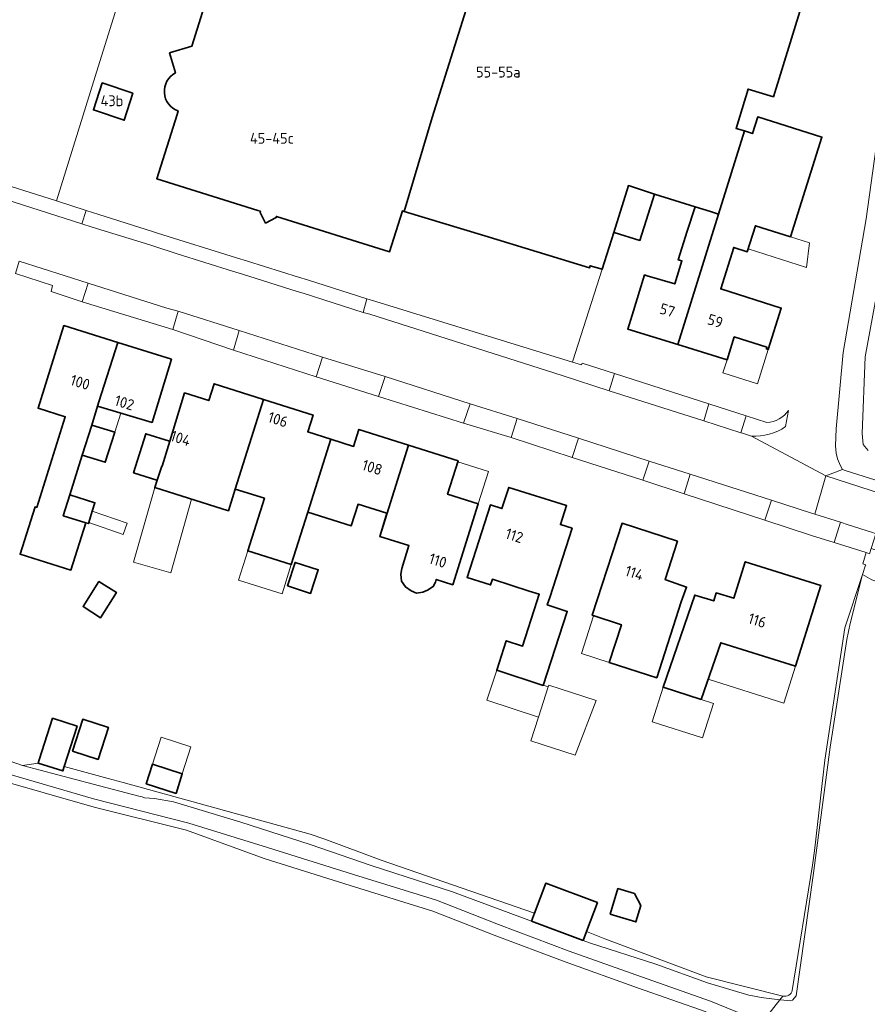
# Model space of a CAD drawing. Header units: metres. Extents: x 149984 to 156489, y 469398 to 478068.
# Tile 765 of 854: x 154901 to 155007, y 473295 to 473418. Entities that reach past the tile are written whole.
import ezdxf
from ezdxf.enums import TextEntityAlignment as Align

# ---------------------------------------------------------------- set-up
doc = ezdxf.new("R2010")
doc.units = ezdxf.units.M
doc.header["$LTSCALE"] = 0.75
for name, color, linetype, lineweight in [('B-WE-GK-BESCHOEIING-G', 252, 'GK-BESCHOEIING-SO', 18), ('B-WE-GR-GRAS-GV', 252, 'Continuous', 13), ('B-WE-OG-BEBOUWING-GV', 6, 'Continuous', 35), ('B-WE-OG-BEBOUWING-T18', 1, 'Continuous', 18), ('B-WE-OG-BEBOUWING_LUIFEL-GV', 6, 'Continuous', 18), ('B-WE-OG-BEBOUWING_OVERBOUWING-GV', 6, 'Continuous', 18), ('B-WE-OG-TERREIN_ERF-GV', 252, 'Continuous', 18), ('B-WE-OG-TERREIN_OEVER-GV', 252, 'Continuous', 18), ('B-WE-OG-WATER_MEER-GV', 252, 'Continuous', 18), ('B-WE-OG-WATER_SLOOT-GV', 252, 'Continuous', 18), ('B-WE-VH-GESLOTENVERHARDING_ASFALT-GV', 252, 'Continuous', 18), ('B-WE-VH-OPENVERHARDING_BETONSTRAATSTEEN-GV', 252, 'Continuous', 18), ('B-WE-VH-OPENVERHARDING_TEGEL-GV', 252, 'Continuous', 18)]:
    doc.layers.add(name, color=color, linetype=linetype, lineweight=lineweight)
doc.styles.add('NLCS-ISO-M750-T18', font='NLCS-ISO.ttf', dxfattribs={"height": 1.35})
doc.linetypes.add('GK-BESCHOEIING-SO', pattern='A,18,-3,[1,NLCS.SHX,S=0.6,R=0,X=0,Y=0],-3', length=24)

msp = doc.modelspace()

# ---------------------------------------------------------------- linework, layer by layer
at = {"layer": 'B-WE-GK-BESCHOEIING-G', "flags": 128}
msp.add_lwpolyline([(154901.764, 473324.724), (154896.898, 473326.418), (154892.83, 473327.907), (154888.426, 473329.361), (154885.562, 473330.432), (154879.167, 473332.663), (154870.686, 473335.791), (154869.329, 473336.18), (154863.923, 473337.603), (154861.931, 473338.225), (154860.187, 473338.727), (154854.769, 473340.416), (154848.064, 473342.362), (154838.041, 473345.337), (154834.419, 473346.217)], dxfattribs=at)
at = {"layer": 'B-WE-GR-GRAS-GV', "flags": 128}
msp.add_lwpolyline([(154986.895, 473294.048), (154978.338, 473297.048), (154969.344, 473300.276), (154960.5, 473303.591), (154952.835, 473306.603), (154942.56, 473309.781), (154931.842, 473313.141), (154922.173, 473316.657), (154910.71, 473319.527), (154898.187, 473323.111)], dxfattribs=at)
at = {"layer": 'B-WE-OG-BEBOUWING-GV', "flags": 128}
for points in [[(154943.73, 473479.001), (154940.288, 473467.697), (154940.356, 473467.676), (154959.88, 473461.76), (154953.942, 473442.876), (154948.234, 473444.666), (154945.713, 473436.625), (154937.757, 473439.119), (154937.895, 473439.557), (154932.382, 473441.285), (154926.02, 473420.98), (154925.066, 473421.279), (154922.854, 473414.221), (154920.081, 473413.378), (154920.832, 473410.898)], [(154921.161, 473406.166), (154921.015, 473405.704), (154918.49, 473397.72), (154931.058, 473393.781), (154931.38, 473393.68), (154931.34, 473393.51), (154932.03, 473392.21), (154933.34, 473392.9), (154933.39, 473393.05), (154947.46, 473388.65), (154949.06, 473393.73), (154949.289, 473393.66), (154952.77, 473405.35), (154961.424, 473432.935), (154963.728, 473440.279), (154967.233, 473451.917), (154969.83, 473460.04), (154972.888, 473470.124)], [(154961.424, 473432.935), (154952.77, 473405.35), (154949.289, 473393.66), (154959.316, 473390.608), (154972.35, 473386.64), (154972.42, 473386.91), (154973.95, 473386.46), (154975.38, 473391.06), (154977.206, 473396.869), (154980.46, 473395.82), (154985.49, 473394.242), (154987.41, 473393.64), (154988.4, 473393.33), (154991.644, 473403.67), (154990.598, 473403.998), (154992.1, 473408.88), (154995.25, 473407.93), (154998.7, 473419.06)]]:
    msp.add_lwpolyline(points, dxfattribs=at)
at = {"layer": 'B-WE-OG-BEBOUWING-GV'}
msp.add_lwpolyline([(154920.832, 473410.898, 0.6612492), (154921.161, 473406.166)], format="xyb", dxfattribs=at)
at = {"layer": 'B-WE-OG-BEBOUWING-GV', "flags": 128}
for points in [[(154915.526, 473408.371), (154911.696, 473409.657), (154910.613, 473406.287), (154914.443, 473405.001)], [(154988.4, 473393.33), (154983.355, 473377.092), (154989.474, 473375.192), (154990.373, 473378.038), (154994.446, 473376.751), (154994.384, 473376.554), (154994.596, 473376.488), (154996.221, 473381.63), (154988.688, 473384.01), (154990.317, 473389.175), (154991.984, 473388.652), (154992.999, 473391.888), (154997.387, 473390.511), (155001.28, 473402.913), (154993.29, 473405.421), (154992.642, 473403.357), (154991.644, 473403.67)], [(154975.38, 473391.06), (154975.41, 473391.051), (154978.62, 473390.05), (154980.46, 473395.82), (154977.206, 473396.869)], [(154983.355, 473377.092), (154988.4, 473393.33), (154987.41, 473393.64), (154985.49, 473394.242), (154984.53, 473391.203), (154983.404, 473387.637), (154983.861, 473387.5), (154982.958, 473384.64), (154979.54, 473385.663), (154979.214, 473385.76), (154977.659, 473380.75), (154977.124, 473379.028)], [(154911.293, 473369.952), (154913.623, 473377.361), (154906.941, 473379.462), (154903.713, 473369.18), (154907.1, 473368.117), (154903.554, 473356.835), (154903.334, 473356.904), (154901.482, 473351.012), (154907.802, 473349.024), (154909.655, 473354.917), (154906.844, 473355.801), (154907.659, 473358.392), (154909.217, 473363.348), (154910.392, 473367.083), (154911.13, 473369.431)], [(154913.623, 473377.361), (154911.293, 473369.952), (154911.13, 473369.431), (154917.901, 473367.415), (154920.306, 473375.259)], [(154928.257, 473359.1), (154931.783, 473370.272), (154925.618, 473372.222), (154924.959, 473370.126), (154921.957, 473371.069), (154920.117, 473365.063), (154919.166, 473361.957), (154919.1, 473361.978), (154918.544, 473360.21), (154918.229, 473359.305), (154927.407, 473356.408)], [(154931.783, 473370.272), (154928.257, 473359.1), (154931.879, 473357.962), (154929.823, 473351.421), (154935.232, 473349.718), (154937.291, 473356.261), (154940.144, 473365.325), (154937.285, 473366.229), (154937.947, 473368.323)], [(154910.392, 473367.083), (154909.217, 473363.348), (154912.078, 473362.45), (154913.25, 473366.186)], [(154920.074, 473365.077), (154917.127, 473366.003), (154915.598, 473361.136), (154918.517, 473360.218), (154918.544, 473360.21), (154919.1, 473361.978), (154919.166, 473361.957), (154920.117, 473365.063)], [(154949.828, 473364.577), (154943.66, 473366.527), (154942.995, 473364.424), (154940.144, 473365.325), (154937.291, 473356.261), (154942.704, 473354.56), (154943.543, 473357.228), (154947.113, 473356.105), (154946.252, 473353.225)], [(154946.252, 473353.225), (154949.873, 473352.083), (154948.973, 473349.218), (154948.859, 473348.528), (154948.955, 473347.67), (154949.431, 473346.956), (154950.145, 473346.432), (154950.812, 473346.146), (154951.622, 473346.289), (154952.193, 473346.527), (154952.908, 473347.004), (154953.193, 473347.527), (154953.275, 473347.866), (154955.338, 473347.218), (154958.498, 473357.271), (154954.682, 473358.477), (154955.994, 473362.627), (154949.828, 473364.577)], [(154965.816, 473345.122), (154964.017, 473339.576), (154961.991, 473340.233), (154960.803, 473336.571), (154966.605, 473334.689), (154969.592, 473343.897), (154967.1, 473344.706), (154967.399, 473345.628), (154970.191, 473354.236), (154968.742, 473354.693), (154969.509, 473357.061), (154962.307, 473359.325), (154961.457, 473356.689), (154960.029, 473357.149), (154957.12, 473348.126), (154960.032, 473347.187), (154960.262, 473347.901), (154964.831, 473346.428), (154966.1, 473346.033)], [(154909.655, 473354.917), (154909.976, 473354.816), (154910.015, 473354.939), (154910.458, 473356.35), (154910.791, 473357.407), (154907.659, 473358.392), (154906.844, 473355.801)], [(154983.302, 473352.629), (154976.403, 473354.866), (154972.691, 473343.404), (154976.331, 473342.226), (154974.815, 473337.546), (154980.717, 473335.635), (154983.783, 473345.102), (154984.43, 473346.913), (154981.871, 473347.828), (154981.757, 473347.865)], [(154934.77, 473347.062), (154937.64, 473346.14), (154938.581, 473349.072), (154935.712, 473349.994)], [(154986.264, 473332.935), (154988.695, 473340), (154997.995, 473337.083), (155001.15, 473347.113), (154991.735, 473350.073), (154990.306, 473345.523), (154988.139, 473346.203), (154987.822, 473345.19), (154985.456, 473345.933), (154981.512, 473334.459)], [(154911.296, 473347.63), (154909.308, 473344.484), (154911.477, 473343.113), (154913.465, 473346.26)], [(154903.746, 473325.016), (154906.809, 473324.044), (154906.977, 473324.573), (154908.577, 473329.617), (154905.515, 473330.589), (154903.869, 473325.404)], [(154908.001, 473326.509), (154911.189, 473325.485), (154912.462, 473329.447), (154909.274, 473330.471)], [(154917.159, 473322.447), (154920.883, 473321.251), (154921.665, 473323.685), (154917.94, 473324.881)], [(154965.515, 473306.345), (154965.146, 473305.355), (154971.58, 473302.955), (154971.986, 473304.045), (154973.335, 473307.662), (154966.901, 473310.062)], [(154974.924, 473306.217), (154978.124, 473305.251), (154978.742, 473307.297), (154977.94, 473308.793), (154975.889, 473309.412)]]:
    msp.add_lwpolyline(points, close=True, dxfattribs=at)
at = {"layer": 'B-WE-OG-BEBOUWING_LUIFEL-GV', "flags": 128}
for points in [[(154992.089, 473388.988), (154999.385, 473386.698), (154999.75, 473389.769), (154997.387, 473390.511), (154992.999, 473391.888)], [(154990.373, 473378.038), (154989.474, 473375.192), (154988.962, 473373.57), (154993.247, 473372.216), (154994.596, 473376.488), (154994.384, 473376.554), (154994.446, 473376.751)], [(154913.25, 473366.186), (154914, 473368.577), (154911.13, 473369.431), (154910.392, 473367.083)], [(154955.959, 473362.516), (154954.682, 473358.477), (154958.498, 473357.271), (154959.775, 473361.311)], [(154918.229, 473359.305), (154915.599, 473350.004), (154920.238, 473348.692), (154922.829, 473357.853)], [(154910.015, 473354.939), (154914.31, 473353.457), (154914.792, 473354.855), (154910.458, 473356.35)], [(154935.232, 473349.718), (154929.823, 473351.421), (154928.676, 473347.774), (154934.084, 473346.072)], [(154972.858, 473343.35), (154971.342, 473338.671), (154974.815, 473337.546), (154976.331, 473342.226)], [(154997.995, 473337.083), (154988.695, 473340), (154987.127, 473335.443), (154996.553, 473332.486)], [(154967.226, 473334.488), (154960.803, 473336.571), (154959.59, 473332.833), (154966.014, 473330.749)], [(154981.512, 473334.459), (154980.136, 473330.168), (154986.433, 473328.15), (154987.808, 473332.44), (154986.264, 473332.935)], [(154917.94, 473324.881), (154921.665, 473323.685), (154922.749, 473327.06), (154919.024, 473328.256)]]:
    msp.add_lwpolyline(points, close=True, dxfattribs=at)
at = {"layer": 'B-WE-OG-BEBOUWING_OVERBOUWING-GV', "flags": 128}
msp.add_lwpolyline([(154967.297, 473334.705), (154967.226, 473334.488), (154966.014, 473330.749), (154965.056, 473327.796), (154970.56, 473326.011), (154973.18, 473332.797)], close=True, dxfattribs=at)
at = {"layer": 'B-WE-OG-TERREIN_ERF-GV', "flags": 128}
for points in [[(154972.888, 473470.124), (154969.83, 473460.04), (154979.374, 473457.15), (154986.748, 473454.917), (154988.442, 473460.457), (154995.797, 473458.208), (154994.25, 473453.15), (155000, 473451.392), (155002.23, 473450.71), (155000, 473430.716), (154998.7, 473419.06), (154995.25, 473407.93), (154992.1, 473408.88), (154990.598, 473403.998)], [(154920.832, 473410.898), (154920.081, 473413.378), (154922.854, 473414.221), (154925.066, 473421.279), (154926.02, 473420.98), (154932.382, 473441.285), (154937.895, 473439.557), (154937.757, 473439.119), (154945.713, 473436.625), (154948.234, 473444.666), (154953.942, 473442.876), (154959.88, 473461.76), (154940.356, 473467.676)], [(154851.854, 473418.084), (154851.854, 473415.802), (154851.619, 473412.133), (154853, 473411.834), (154862.457, 473408.81), (154872.25, 473405.846), (154873.511, 473405.443), (154878.758, 473403.764), (154880.331, 473403.268), (154887.185, 473401.105), (154888.909, 473400.527), (154895.805, 473398.213), (154897.049, 473397.796), (154906.001, 473394.963), (154910.824, 473410.438), (154921.69, 473445.3)], [(154921.69, 473445.3), (154910.824, 473410.438), (154906.001, 473394.963), (154909.705, 473393.791), (154911.273, 473393.29), (154917.949, 473391.155), (154918.6, 473390.947), (154928.422, 473387.886), (154929.793, 473387.462), (154936.146, 473385.497), (154937.246, 473385.157), (154944.649, 473382.786), (154945.752, 473382.446), (154970.23, 473374.903), (154970.283, 473375.068), (154973.95, 473386.46), (154972.42, 473386.91), (154972.35, 473386.64), (154959.316, 473390.608), (154949.289, 473393.66), (154949.06, 473393.73), (154947.46, 473388.65), (154933.39, 473393.05), (154933.34, 473392.9), (154932.03, 473392.21), (154931.34, 473393.51), (154931.38, 473393.68), (154931.058, 473393.781), (154918.49, 473397.72), (154921.015, 473405.704), (154921.161, 473406.166)], [(154992.512, 473365.711), (155001.779, 473360.762), (155003.848, 473361.57), (155003.577, 473362.013), (155003.215, 473362.871), (155003.071, 473363.594), (155002.972, 473364.475), (155003.053, 473366.598), (155003.92, 473376.101), (155006.811, 473392.723), (155010.027, 473416.03)], [(154990.598, 473403.998), (154991.644, 473403.67), (154992.642, 473403.357), (154993.29, 473405.421), (155001.28, 473402.913), (154997.387, 473390.511), (154992.999, 473391.888), (154991.984, 473388.652), (154990.317, 473389.175), (154988.688, 473384.01), (154996.221, 473381.63), (154994.596, 473376.488), (154994.384, 473376.554), (154994.446, 473376.751), (154990.373, 473378.038), (154989.474, 473375.192), (154983.355, 473377.092), (154977.124, 473379.028), (154977.659, 473380.75), (154979.214, 473385.76), (154979.54, 473385.663), (154982.958, 473384.64), (154983.861, 473387.5), (154983.404, 473387.637), (154984.53, 473391.203), (154985.49, 473394.242), (154980.46, 473395.82), (154978.62, 473390.05), (154975.41, 473391.051), (154975.38, 473391.06), (154973.95, 473386.46), (154970.283, 473375.068), (154970.23, 473374.903), (154971.337, 473374.562), (154971.441, 473374.796), (154975.471, 473373.493), (154987.21, 473369.722), (154991.863, 473368.228), (154994.44, 473367.401)], [(155006.793, 473351.203), (155002.789, 473352.448), (155000, 473353.354), (154994.184, 473355.243), (154984.131, 473358.542), (154978.977, 473360.22), (154970.212, 473363.059), (154962.608, 473365.517), (154956.681, 473367.296), (154946.088, 473370.625), (154938.346, 473373.077), (154928.057, 473376.391), (154920.481, 473378.967), (154909.209, 473382.43), (154905.332, 473383.715), (154905.52, 473384.45), (154900.901, 473385.952)], [(154997.141, 473368.911), (154996.759, 473366.89)], [(154997.596, 473296.74), (155000.112, 473312.336), (155000.34, 473314.09), (155001.65, 473325.37), (155004.12, 473341.86), (155006.332, 473348.482), (155006.72, 473349.643), (155006.741, 473349.705), (155006.364, 473349.822), (155006.793, 473351.203)], [(154896.898, 473326.418), (154901.764, 473324.724), (154903.746, 473325.016), (154903.869, 473325.404), (154905.515, 473330.589), (154908.577, 473329.617), (154906.977, 473324.573), (154912.441, 473323.114), (154914.29, 473322.62), (154937.6, 473316.16), (154939.42, 473315.57), (154946.41, 473312.95), (154965.515, 473306.345), (154966.901, 473310.062), (154973.335, 473307.662), (154971.986, 473304.045), (154974.27, 473303.13), (154986.873, 473298.426), (154996.424, 473296.034)]]:
    msp.add_lwpolyline(points, dxfattribs=at)
at = {"layer": 'B-WE-OG-TERREIN_ERF-GV'}
for points in [[(154921.161, 473406.166, -0.6612492), (154920.832, 473410.898)], [(154994.44, 473367.401, 0.2330573), (154997.141, 473368.911)], [(154996.759, 473366.89, -0.1721257), (154992.512, 473365.711)], [(154996.424, 473296.034, 0.4309385), (154997.596, 473296.74)]]:
    msp.add_lwpolyline(points, format="xyb", dxfattribs=at)
at = {"layer": 'B-WE-OG-TERREIN_ERF-GV', "flags": 128}
for points in [[(154915.526, 473408.371), (154914.443, 473405.001), (154910.613, 473406.287), (154911.696, 473409.657)], [(154913.623, 473377.361), (154920.306, 473375.259), (154917.901, 473367.415), (154911.13, 473369.431), (154910.392, 473367.083), (154913.25, 473366.186), (154912.078, 473362.45), (154909.217, 473363.348), (154907.659, 473358.392), (154910.791, 473357.407), (154910.458, 473356.35), (154910.015, 473354.939), (154909.976, 473354.816), (154909.655, 473354.917), (154907.802, 473349.024), (154901.482, 473351.012), (154903.334, 473356.904), (154903.554, 473356.835), (154907.1, 473368.117), (154903.713, 473369.18), (154906.941, 473379.462)], [(154918.517, 473360.218), (154915.598, 473361.136), (154917.127, 473366.003), (154920.074, 473365.077), (154920.117, 473365.063), (154921.957, 473371.069), (154924.959, 473370.126), (154925.618, 473372.222), (154931.783, 473370.272), (154937.947, 473368.323), (154937.285, 473366.229), (154940.144, 473365.325), (154942.995, 473364.424), (154943.66, 473366.527), (154949.828, 473364.577), (154955.994, 473362.627), (154954.682, 473358.477), (154958.498, 473357.271), (154955.338, 473347.218), (154953.275, 473347.866), (154953.193, 473347.527), (154952.908, 473347.004), (154952.193, 473346.527), (154951.622, 473346.289), (154950.812, 473346.146), (154950.145, 473346.432), (154949.431, 473346.956), (154948.955, 473347.67), (154948.859, 473348.528), (154948.973, 473349.218), (154949.873, 473352.083), (154946.252, 473353.225), (154947.113, 473356.105), (154943.543, 473357.228), (154942.704, 473354.56), (154937.291, 473356.261), (154935.232, 473349.718), (154929.823, 473351.421), (154931.879, 473357.962), (154928.257, 473359.1), (154927.407, 473356.408), (154918.229, 473359.305), (154918.544, 473360.21)], [(154967.399, 473345.628), (154967.1, 473344.706), (154969.592, 473343.897), (154966.605, 473334.689), (154960.803, 473336.571), (154961.991, 473340.233), (154964.017, 473339.576), (154965.816, 473345.122), (154966.1, 473346.033), (154964.831, 473346.428), (154960.262, 473347.901), (154960.032, 473347.187), (154957.12, 473348.126), (154960.029, 473357.149), (154961.457, 473356.689), (154962.307, 473359.325), (154969.509, 473357.061), (154968.742, 473354.693), (154970.191, 473354.236)], [(154976.331, 473342.226), (154972.691, 473343.404), (154976.403, 473354.866), (154983.302, 473352.629), (154981.757, 473347.865), (154981.871, 473347.828), (154984.43, 473346.913), (154983.783, 473345.102), (154980.717, 473335.635), (154974.815, 473337.546)], [(154934.77, 473347.062), (154935.712, 473349.994), (154938.581, 473349.072), (154937.64, 473346.14)], [(154986.264, 473332.935), (154981.512, 473334.459), (154985.456, 473345.933), (154987.822, 473345.19), (154988.139, 473346.203), (154990.306, 473345.523), (154991.735, 473350.073), (155001.15, 473347.113), (154997.995, 473337.083), (154988.695, 473340)], [(154911.296, 473347.63), (154913.465, 473346.26), (154911.477, 473343.113), (154909.308, 473344.484)], [(154908.001, 473326.509), (154909.274, 473330.471), (154912.462, 473329.447), (154911.189, 473325.485)], [(154921.665, 473323.685), (154920.883, 473321.251), (154917.159, 473322.447), (154917.94, 473324.881)], [(154974.924, 473306.217), (154975.889, 473309.412), (154977.94, 473308.793), (154978.742, 473307.297), (154978.124, 473305.251)]]:
    msp.add_lwpolyline(points, close=True, dxfattribs=at)
at = {"layer": 'B-WE-OG-TERREIN_OEVER-GV', "flags": 128}
for points in [[(155010.027, 473416.03), (155006.811, 473392.723), (155003.92, 473376.101), (155003.053, 473366.598), (155002.972, 473364.475), (155003.071, 473363.594), (155003.215, 473362.871), (155003.577, 473362.013), (155003.848, 473361.57), (155004.164, 473361.439), (155016.283, 473357.623)], [(155007.028, 473363.897), (155006.413, 473364.655), (155006.287, 473366.01), (155006.666, 473375.586), (155008.798, 473387.041)], [(154996.424, 473296.034), (154996.055, 473295.559), (154996.123, 473295.55), (154997.405, 473295.441), (154997.636, 473295.503), (154998.089, 473296.058), (155000.202, 473311.02), (155002.305, 473327.015), (155004.384, 473340.407), (155004.78, 473342.377), (155006.332, 473348.482)], [(155006.332, 473348.482), (155004.12, 473341.86), (155001.65, 473325.37), (155000.34, 473314.09), (155000.112, 473312.336), (154997.596, 473296.74)], [(154992.593, 473293.288), (154987.406, 473295.399), (154978.821, 473298.409), (154969.841, 473301.632), (154961.018, 473304.939), (154953.313, 473307.967), (154942.989, 473311.16), (154932.272, 473314.52), (154922.468, 473317.555), (154910.604, 473320.576), (154898.504, 473324.088), (154888.312, 473327.508), (154877.568, 473331.01), (154867.382, 473334.647), (154852.735, 473338.882), (154842.662, 473341.875), (154836.355, 473343.51)], [(154898.187, 473323.111), (154910.71, 473319.527), (154922.173, 473316.657), (154931.842, 473313.141), (154942.56, 473309.781), (154952.835, 473306.603), (154960.5, 473303.591), (154969.344, 473300.276), (154978.338, 473297.048), (154986.895, 473294.048)]]:
    msp.add_lwpolyline(points, dxfattribs=at)
for points in [[(155006.741, 473349.705), (155006.72, 473349.643), (155006.332, 473348.482), (155007.497, 473347.835), (155009.16, 473347.238), (155010.515, 473346.787), (155011.978, 473346.516), (155013.568, 473346.48), (155014.905, 473346.787), (155015.7, 473347.491), (155016.292, 473348.88), (155013.902, 473349.632), (155007.396, 473351.711), (155007.19, 473351.073), (155006.793, 473351.203), (155006.364, 473349.822)], [(154912.441, 473323.114), (154906.977, 473324.573), (154906.809, 473324.044), (154903.746, 473325.016), (154901.764, 473324.724), (154910.562, 473322.383), (154916.236, 473320.916), (154916.664, 473320.799), (154916.979, 473320.705), (154918.204, 473320.61), (154920.57, 473320.191), (154928.939, 473317.654), (154937.589, 473314.894), (154945.172, 473312.29), (154955.281, 473308.98), (154962.552, 473306.322), (154965.146, 473305.355), (154965.515, 473306.345), (154946.41, 473312.95), (154939.42, 473315.57), (154937.6, 473316.16), (154914.29, 473322.62)], [(154996.055, 473295.559), (154996.424, 473296.034), (154986.873, 473298.426), (154974.27, 473303.13), (154971.986, 473304.045), (154971.58, 473302.955), (154972.345, 473302.67), (154980.626, 473299.982), (154987.034, 473297.664), (154992.171, 473296.157), (154992.902, 473296.018), (154993.709, 473295.87)]]:
    msp.add_lwpolyline(points, close=True, dxfattribs=at)
at = {"layer": 'B-WE-OG-TERREIN_OEVER-GV'}
msp.add_lwpolyline([(154997.596, 473296.74, -0.4309385), (154996.424, 473296.034)], format="xyb", dxfattribs=at)
at = {"layer": 'B-WE-OG-WATER_MEER-GV', "flags": 128}
for points in [[(155008.798, 473387.041), (155006.666, 473375.586), (155006.287, 473366.01), (155006.413, 473364.655), (155007.028, 473363.897)], [(155007.497, 473347.835), (155006.332, 473348.482), (155004.78, 473342.377), (155004.384, 473340.407), (155002.305, 473327.015), (155000.202, 473311.02), (154998.089, 473296.058), (154997.636, 473295.503), (154997.405, 473295.441), (154996.123, 473295.55), (154996.055, 473295.559), (154993.818, 473292.689)]]:
    msp.add_lwpolyline(points, dxfattribs=at)
at = {"layer": 'B-WE-OG-WATER_SLOOT-GV', "flags": 128}
for points in [[(154836.355, 473343.51), (154842.662, 473341.875), (154852.735, 473338.882), (154867.382, 473334.647), (154877.568, 473331.01), (154888.312, 473327.508), (154898.504, 473324.088), (154910.604, 473320.576), (154922.468, 473317.555), (154932.272, 473314.52), (154942.989, 473311.16), (154953.313, 473307.967), (154961.018, 473304.939), (154969.841, 473301.632), (154978.821, 473298.409), (154987.406, 473295.399), (154992.593, 473293.288)], [(154993.818, 473292.689), (154996.055, 473295.559), (154993.709, 473295.87), (154992.902, 473296.018), (154992.171, 473296.157), (154987.034, 473297.664), (154980.626, 473299.982), (154972.345, 473302.67), (154971.58, 473302.955), (154965.146, 473305.355), (154962.552, 473306.322), (154955.281, 473308.98), (154945.172, 473312.29), (154937.589, 473314.894), (154928.939, 473317.654), (154920.57, 473320.191), (154918.204, 473320.61), (154916.979, 473320.705), (154916.664, 473320.799), (154916.236, 473320.916), (154910.562, 473322.383), (154901.764, 473324.724), (154896.898, 473326.418)]]:
    msp.add_lwpolyline(points, dxfattribs=at)
at = {"layer": 'B-WE-VH-GESLOTENVERHARDING_ASFALT-GV', "flags": 128}
msp.add_lwpolyline([(155004.536, 473354.672), (155007.56, 473353.69), (155007.99, 473353.546), (155014.445, 473351.454), (155018.363, 473350.184), (155019.798, 473354.92), (155015.858, 473356.197), (155001.779, 473360.762), (155000.395, 473356.003), (155003.588, 473354.992)], close=True, dxfattribs=at)
at = {"layer": 'B-WE-VH-OPENVERHARDING_BETONSTRAATSTEEN-GV', "flags": 128}
for points in [[(154945.007, 473380.86), (154944.53, 473381.011), (154944.188, 473381.097), (154936.698, 473383.477), (154935.95, 473383.713), (154929.147, 473385.857), (154927.917, 473386.245), (154921.016, 473388.404), (154918.12, 473389.355), (154917.64, 473389.503), (154910.456, 473391.717), (154909.18, 473392.11), (154896.546, 473396.123), (154895.463, 473396.463), (154888.652, 473398.602), (154886.6, 473399.247), (154879.764, 473401.411), (154878.267, 473401.885), (154873.135, 473403.457), (154871.635, 473403.941), (154862.078, 473406.511), (154861.642, 473406.617)], [(154901.368, 473387.466), (154909.954, 473384.749), (154919.729, 473381.645), (154921.134, 473381.268), (154928.748, 473378.844), (154939.106, 473375.543), (154946.906, 473373.139), (154957.499, 473369.737), (154963.344, 473367.906), (154970.975, 473365.454), (154979.776, 473362.594), (154984.9, 473360.951), (154994.988, 473357.715), (155000, 473356.128), (155000.395, 473356.003), (155001.779, 473360.762), (154992.512, 473365.711), (154991.384, 473366.062), (154991.173, 473366.113), (154986.596, 473367.596), (154974.8, 473371.353), (154968.945, 473373.259), (154945.007, 473380.86)], [(154996.759, 473366.89), (154997.141, 473368.911)], [(154994.44, 473367.401), (154991.863, 473368.228), (154991.173, 473366.113), (154991.384, 473366.062), (154992.512, 473365.711)]]:
    msp.add_lwpolyline(points, dxfattribs=at)
for points in [[(154929.793, 473387.462), (154928.422, 473387.886), (154918.6, 473390.947), (154917.949, 473391.155), (154911.273, 473393.29), (154909.705, 473393.791), (154909.18, 473392.11), (154910.456, 473391.717), (154917.64, 473389.503), (154918.12, 473389.355), (154921.016, 473388.404), (154927.917, 473386.245), (154929.147, 473385.857), (154935.95, 473383.713), (154936.698, 473383.477), (154944.188, 473381.097), (154944.649, 473382.786), (154937.246, 473385.157), (154936.146, 473385.497)], [(154909.954, 473384.749), (154901.368, 473387.466), (154900.901, 473385.952), (154905.52, 473384.45), (154905.332, 473383.715), (154909.209, 473382.43)], [(154944.188, 473381.097), (154944.53, 473381.011), (154945.007, 473380.86), (154968.945, 473373.259), (154974.8, 473371.353), (154975.471, 473373.493), (154971.441, 473374.796), (154971.337, 473374.562), (154970.23, 473374.903), (154945.752, 473382.446), (154944.649, 473382.786)], [(154921.134, 473381.268), (154920.481, 473378.967), (154928.057, 473376.391), (154928.748, 473378.844)], [(154946.906, 473373.139), (154939.106, 473375.543), (154938.346, 473373.077), (154946.088, 473370.625)], [(154957.499, 473369.737), (154956.681, 473367.296), (154962.608, 473365.517), (154963.344, 473367.906)], [(154987.21, 473369.722), (154986.596, 473367.596), (154991.173, 473366.113), (154991.863, 473368.228)], [(154979.776, 473362.594), (154970.975, 473365.454), (154970.212, 473363.059), (154978.977, 473360.22)], [(154984.9, 473360.951), (154984.131, 473358.542), (154994.184, 473355.243), (154994.988, 473357.715)], [(155002.789, 473352.448), (155006.793, 473351.203), (155007.19, 473351.073), (155007.396, 473351.711), (155007.99, 473353.546), (155007.56, 473353.69), (155004.536, 473354.672), (155003.588, 473354.992)]]:
    msp.add_lwpolyline(points, close=True, dxfattribs=at)
at = {"layer": 'B-WE-VH-OPENVERHARDING_BETONSTRAATSTEEN-GV'}
for points in [[(154997.141, 473368.911, -0.2330573), (154994.44, 473367.401)], [(154992.512, 473365.711, 0.1721257), (154996.759, 473366.89)]]:
    msp.add_lwpolyline(points, format="xyb", dxfattribs=at)
at = {"layer": 'B-WE-VH-OPENVERHARDING_TEGEL-GV', "flags": 128}
for points in [[(154896.546, 473396.123), (154909.18, 473392.11), (154909.705, 473393.791), (154906.001, 473394.963), (154897.049, 473397.796)], [(154921.134, 473381.268), (154919.729, 473381.645), (154909.954, 473384.749), (154909.209, 473382.43), (154920.481, 473378.967)], [(154939.106, 473375.543), (154928.748, 473378.844), (154928.057, 473376.391), (154938.346, 473373.077)], [(154986.596, 473367.596), (154987.21, 473369.722), (154975.471, 473373.493), (154974.8, 473371.353)], [(154957.499, 473369.737), (154946.906, 473373.139), (154946.088, 473370.625), (154956.681, 473367.296)], [(154962.608, 473365.517), (154970.212, 473363.059), (154970.975, 473365.454), (154963.344, 473367.906)], [(154978.977, 473360.22), (154984.131, 473358.542), (154984.9, 473360.951), (154979.776, 473362.594)], [(155018.496, 473356.938), (155016.283, 473357.623), (155004.164, 473361.439), (155003.848, 473361.57), (155001.779, 473360.762), (155015.858, 473356.197), (155019.798, 473354.92), (155020.246, 473356.397)], [(154994.988, 473357.715), (154994.184, 473355.243), (155000, 473353.354), (155002.789, 473352.448), (155003.588, 473354.992), (155000.395, 473356.003), (155000, 473356.128)]]:
    msp.add_lwpolyline(points, close=True, dxfattribs=at)

# ---------------------------------------------------------------- texts
at = {"layer": 'B-WE-OG-BEBOUWING-T18', "style": 'NLCS-ISO-M750-T18'}
for s, p in [('55-55a', (154961, 473411)), ('43b', (154912.908, 473407.432)), ('45-45c', (154932.809, 473402.767))]:
    msp.add_text(s, height=1.35, dxfattribs=at).set_placement(p, align=Align.MIDDLE)
for s, rotation, p in [('57', 342.8, (154982.039, 473381.367)), ('59', 342.5, (154988.009, 473380.03)), ('100', 343, (154908.952, 473372.399)), ('102', 343, (154914.466, 473369.857)), ('106', 342.5, (154933.576, 473367.766)), ('104', 342.6, (154921.45, 473365.432)), ('108', 342.5, (154945.308, 473361.811)), ('112', 342.2, (154962.998, 473353.323)), ('110', 342.6, (154953.481, 473350.221)), ('114', 342, (154977.94, 473348.674)), ('116', 342.6, (154993.24, 473342.766))]:
    msp.add_text(s, height=1.35, rotation=rotation, dxfattribs=at).set_placement(p, align=Align.MIDDLE)

doc.saveas('drawing.dxf')
